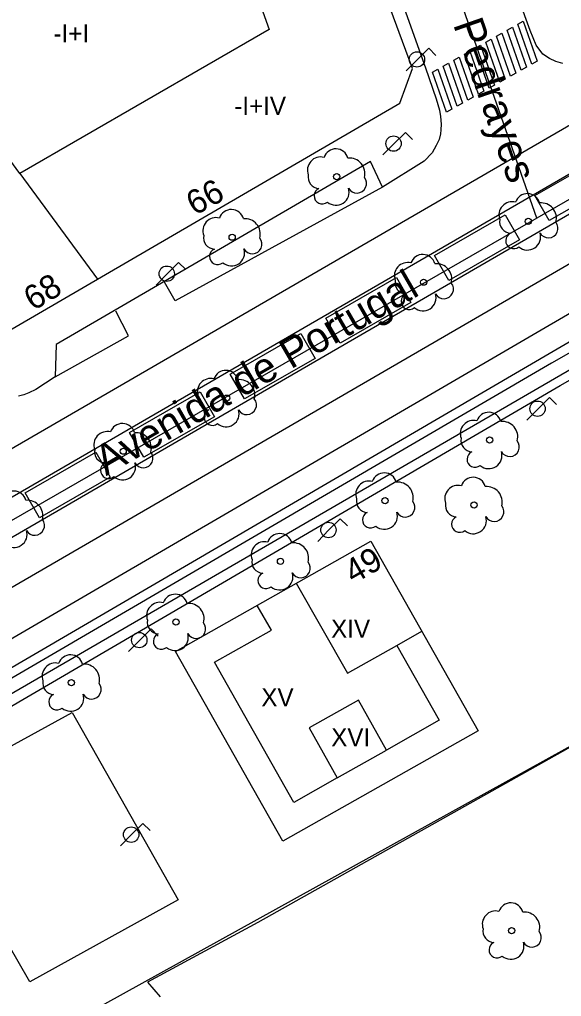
# Model space of a CAD drawing. Extents: x 282771 to 285132, y 4823109 to 4825496.
# Drawn here: x 283898.3 to 283943.2, y 4823796.3 to 4823877.3 of the extents above; entities that cross this region are included whole.
import ezdxf

# ---------------------------------------------------------------- set-up
doc = ezdxf.new("R2010")
doc.units = 0
for name, color, linetype in [('ACERA-BORDILLO', 7, 'Continuous'), ('ARBOL', 7, 'Continuous'), ('BORDILLO', 7, 'Continuous'), ('CALLE-EJE', 7, 'Continuous'), ('CALLE-TEXTO', 7, 'Continuous'), ('CARRIL-BICI-AREA', 7, 'Continuous'), ('CARRIL-BICI-EJE', 7, 'Continuous'), ('EDIFICIO', 7, 'Continuous'), ('FAROLA', 7, 'Continuous'), ('INTERIOR-EDIFICIO', 7, 'Continuous'), ('MEDIANERA', 7, 'Continuous'), ('NUM-PORTAL', 7, 'Continuous'), ('PARQUE-JARDIN-AREA', 7, 'Continuous'), ('PASO-PEATONES', 7, 'Continuous'), ('SENAL-VIARIA', 7, 'Continuous'), ('TXT-ALTURA-EDIFICIO', 7, 'Continuous'), ('ZONA-VERDE', 7, 'Continuous')]:
    doc.layers.add(name, color=color, linetype=linetype)

msp = doc.modelspace()

# ---------------------------------------------------------------- linework, layer by layer
at = {"layer": 'ACERA-BORDILLO'}
for points in [[(283943.266, 4823873.645), (283942.694, 4823873.807), (283942.166, 4823874.071), (283941.623, 4823874.423), (283941.066, 4823875.171), (283940.562, 4823876.389), (283929.045, 4823908.165)], [(283919.81, 4823907.166), (283931.9, 4823873.296), (283932.771, 4823870.725), (283933.064, 4823869.792), (283933.144, 4823869.258), (283933.188, 4823868.612), (283933.173, 4823868.158), (283933.144, 4823867.835), (283933.027, 4823867.351), (283932.792, 4823866.866), (283932.455, 4823866.25), (283931.799, 4823865.546), (283928.334, 4823863.415), (283927.333, 4823865.52), (283901.317, 4823850.378), (283901.214, 4823847.693), (283899.612, 4823846.631), (283899.038, 4823846.351), (283898.626, 4823846.199), (283898.193, 4823846.081)], [(283973.995, 4823868.214), (283865.433, 4823804.805), (283864.378, 4823806.623), (283854.997, 4823801.181), (283854.694, 4823800.986), (283854.097, 4823800.562), (283853.525, 4823800.07), (283852.988, 4823799.511), (283852.609, 4823799.054), (283852.264, 4823798.56), (283851.958, 4823798.032), (283851.686, 4823797.479), (283851.461, 4823796.902), (283851.227, 4823796.107)]]:
    msp.add_lwpolyline(points, dxfattribs=at)
at = {"layer": 'ARBOL'}
for centre in [(283924.544, 4823864.281), (283940.41, 4823860.571), (283915.883, 4823859.255), (283931.745, 4823855.532), (283915.429, 4823845.925), (283937.207, 4823842.456), (283906.857, 4823841.528), (283928.547, 4823837.431), (283935.92, 4823837.066), (283919.886, 4823832.405), (283911.225, 4823827.38), (283902.565, 4823822.355), (283939.03, 4823801.807)]:
    msp.add_circle(centre, 0.255, dxfattribs=at)
for centre, radius, start, end in [((283924.474, 4823865.541), 1.038, 15.64228, 161.38435), ((283923.214, 4823864.811), 1.097, 75.4318, 200.55608), ((283925.604, 4823864.541), 1.272, 345.03273, 95.79925), ((283923.104, 4823864.241), 0.935, 168.59898, 268.13236), ((283926.214, 4823863.711), 0.797, 208.96246, 38.99103), ((283923.344, 4823862.691), 0.672, 113.73672, 309.4725), ((283924.484, 4823862.991), 1.086, 228.95447, 17.92796), ((283940.34, 4823861.831), 1.038, 15.64228, 161.38435), ((283939.08, 4823861.101), 1.097, 75.4318, 200.55608), ((283941.47, 4823860.831), 1.272, 345.03273, 95.79925), ((283914.553, 4823859.785), 1.097, 75.4318, 200.55608), ((283915.813, 4823860.515), 1.038, 15.64228, 161.38435), ((283916.943, 4823859.515), 1.272, 345.03273, 95.79925), ((283938.97, 4823860.531), 0.935, 168.59898, 268.13236), ((283942.08, 4823860.001), 0.797, 208.96246, 38.99103), ((283914.443, 4823859.215), 0.935, 168.59898, 268.13236), ((283939.21, 4823858.981), 0.672, 113.73672, 309.4725), ((283940.35, 4823859.281), 1.086, 228.95447, 17.92796), ((283917.553, 4823858.685), 0.797, 208.96246, 38.99103), ((283914.683, 4823857.665), 0.672, 113.73672, 309.4725), ((283915.823, 4823857.965), 1.086, 228.95447, 17.92796), ((283931.675, 4823856.792), 1.038, 15.64228, 161.38435), ((283930.416, 4823856.062), 1.097, 75.4318, 200.55608), ((283932.805, 4823855.792), 1.272, 345.03273, 95.79925), ((283930.306, 4823855.492), 0.935, 168.59898, 268.13236), ((283933.415, 4823854.962), 0.797, 208.96246, 38.99103), ((283930.546, 4823853.942), 0.672, 113.73672, 309.4725), ((283931.685, 4823854.242), 1.086, 228.95447, 17.92796), ((283915.359, 4823847.185), 1.038, 15.64228, 161.38435), ((283914.099, 4823846.455), 1.097, 75.4318, 200.55608), ((283916.489, 4823846.185), 1.272, 345.03273, 95.79925), ((283913.989, 4823845.885), 0.935, 168.59898, 268.13236), ((283917.099, 4823845.355), 0.797, 208.96246, 38.99103), ((283914.229, 4823844.335), 0.672, 113.73672, 309.4725), ((283915.369, 4823844.635), 1.086, 228.95447, 17.92796), ((283937.137, 4823843.716), 1.038, 15.64228, 161.38435), ((283935.877, 4823842.986), 1.097, 75.4318, 200.55608), ((283938.267, 4823842.716), 1.272, 345.03273, 95.79925), ((283905.527, 4823842.058), 1.097, 75.4318, 200.55608), ((283906.787, 4823842.788), 1.038, 15.64228, 161.38435), ((283907.917, 4823841.788), 1.272, 345.03273, 95.79925), ((283935.767, 4823842.416), 0.935, 168.59898, 268.13236), ((283938.877, 4823841.886), 0.797, 208.96246, 38.99103), ((283905.417, 4823841.488), 0.935, 168.59898, 268.13236), ((283908.527, 4823840.958), 0.797, 208.96246, 38.99103), ((283936.007, 4823840.866), 0.672, 113.73672, 309.4725), ((283937.147, 4823841.166), 1.086, 228.95447, 17.92796), ((283905.657, 4823839.938), 0.672, 113.73672, 309.4725), ((283906.797, 4823840.238), 1.086, 228.95447, 17.92796), ((283927.217, 4823837.961), 1.097, 75.4318, 200.55608), ((283928.477, 4823838.691), 1.038, 15.64228, 161.38435), ((283935.85, 4823838.326), 1.038, 15.64228, 161.38435), ((283897.802, 4823837.187), 1.038, 15.64228, 161.38435), ((283929.607, 4823837.691), 1.272, 345.03273, 95.79925), ((283934.59, 4823837.596), 1.097, 75.4318, 200.55608), ((283936.98, 4823837.326), 1.272, 345.03273, 95.79925), ((283898.932, 4823836.187), 1.272, 345.03273, 95.79925), ((283927.107, 4823837.391), 0.935, 168.59898, 268.13236), ((283930.217, 4823836.861), 0.797, 208.96246, 38.99103), ((283934.48, 4823837.026), 0.935, 168.59898, 268.13236), ((283937.59, 4823836.496), 0.797, 208.96246, 38.99103), ((283899.542, 4823835.357), 0.797, 208.96246, 38.99103), ((283927.347, 4823835.841), 0.672, 113.73672, 309.4725), ((283928.487, 4823836.141), 1.086, 228.95447, 17.92796), ((283934.72, 4823835.476), 0.672, 113.73672, 309.4725), ((283935.86, 4823835.776), 1.086, 228.95447, 17.92796), ((283897.812, 4823834.637), 1.086, 228.95447, 17.92796), ((283919.816, 4823833.665), 1.038, 15.64228, 161.38435), ((283918.556, 4823832.935), 1.097, 75.4318, 200.55608), ((283920.946, 4823832.665), 1.272, 345.03273, 95.79925), ((283918.446, 4823832.365), 0.935, 168.59898, 268.13236), ((283921.556, 4823831.835), 0.797, 208.96246, 38.99103), ((283918.686, 4823830.815), 0.672, 113.73672, 309.4725), ((283919.826, 4823831.115), 1.086, 228.95447, 17.92796), ((283911.155, 4823828.64), 1.038, 15.64228, 161.38435), ((283909.895, 4823827.91), 1.097, 75.4318, 200.55608), ((283912.285, 4823827.64), 1.272, 345.03273, 95.79925), ((283909.785, 4823827.34), 0.935, 168.59898, 268.13236), ((283912.895, 4823826.81), 0.797, 208.96246, 38.99103), ((283910.025, 4823825.79), 0.672, 113.73672, 309.4725), ((283911.165, 4823826.09), 1.086, 228.95447, 17.92796), ((283902.495, 4823823.615), 1.038, 15.64228, 161.38435), ((283901.235, 4823822.885), 1.097, 75.4318, 200.55608), ((283903.625, 4823822.615), 1.272, 345.03273, 95.79925), ((283901.125, 4823822.315), 0.935, 168.59898, 268.13236), ((283904.235, 4823821.785), 0.797, 208.96246, 38.99103), ((283901.365, 4823820.765), 0.672, 113.73672, 309.4725), ((283902.505, 4823821.065), 1.086, 228.95447, 17.92796), ((283937.7, 4823802.337), 1.097, 75.4318, 200.55608), ((283938.96, 4823803.067), 1.038, 15.64228, 161.38435), ((283940.09, 4823802.067), 1.272, 345.03273, 95.79925), ((283937.59, 4823801.767), 0.935, 168.59898, 268.13236), ((283940.7, 4823801.237), 0.797, 208.96246, 38.99103), ((283937.83, 4823800.217), 0.672, 113.73672, 309.4725), ((283938.97, 4823800.517), 1.086, 228.95447, 17.92796)]:
    msp.add_arc(centre, radius, start, end, dxfattribs=at)
at = {"layer": 'BORDILLO'}
for points in [[(283846.688, 4823808.162), (283908.985, 4823844.308), (283971.283, 4823880.454), (283978.642, 4823884.649), (283980.691, 4823885.943), (283981.03, 4823886.17), (283981.359, 4823886.413), (283981.688, 4823886.657), (283982.004, 4823886.917), (283982.32, 4823887.176), (283982.926, 4823887.725)], [(283982.926, 4823887.725), (283983.613, 4823886.326), (283984.122, 4823885.419), (283984.959, 4823884.104), (283983.786, 4823883.787), (283982.069, 4823883.163), (283980.961, 4823882.663), (283980.415, 4823882.396), (283976.204, 4823879.953), (283972.74, 4823877.943), (283910.442, 4823841.796), (283848.145, 4823805.65)]]:
    msp.add_lwpolyline(points, dxfattribs=at)
at = {"layer": 'CALLE-EJE'}
for points in [[(283941.119, 4823860.834), (283923.407, 4823911.333)], [(283999.968, 4823897.759), (283984.515, 4823885.884), (283941.119, 4823860.834)], [(283941.119, 4823860.834), (283896.64, 4823835.235)]]:
    msp.add_lwpolyline(points, dxfattribs=at)
at = {"layer": 'CARRIL-BICI-AREA'}
for points in [[(283979.119, 4823869.839), (283942.341, 4823848.835), (283851.117, 4823795.568)], [(283851.073, 4823793.227), (283943.04, 4823846.97), (283980.124, 4823868.107)]]:
    msp.add_lwpolyline(points, dxfattribs=at)
at = {"layer": 'CARRIL-BICI-EJE'}
msp.add_lwpolyline([(283840.159, 4823788.035), (283860.751, 4823800.066), (283979.278, 4823868.842), (283980.637, 4823869.56), (283981.848, 4823869.8), (283982.953, 4823869.693), (283983.766, 4823869.453), (283984.591, 4823869.027), (283985.363, 4823868.508), (283985.936, 4823867.948), (283986.588, 4823867.149), (283987.387, 4823865.764), (283992.406, 4823856.989), (283993.431, 4823855.8), (283994.62, 4823855.031), (283995.971, 4823854.635), (283997.415, 4823854.635), (283998.767, 4823854.938)], dxfattribs=at)
at = {"layer": 'EDIFICIO'}
for points in [[(283930.818, 4823873.245), (283918.819, 4823905.723)], [(283896.115, 4823850.785), (283929.782, 4823870.364), (283930.818, 4823873.245)], [(283911.2, 4823824.936), (283927.36, 4823834.076), (283936.25, 4823818.356), (283920.09, 4823809.217), (283911.2, 4823824.936)]]:
    msp.add_lwpolyline(points, dxfattribs=at)
at = {"layer": 'FAROLA'}
for p, q in [((283932.167, 4823874.916), (283931.227, 4823873.986)), ((283932.757, 4823874.326), (283932.167, 4823874.916)), ((283931.227, 4823873.986), (283930.297, 4823873.046)), ((283930.231, 4823867.944), (283929.291, 4823867.014)), ((283930.821, 4823867.354), (283930.231, 4823867.944)), ((283929.291, 4823867.014), (283928.361, 4823866.074)), ((283911.445, 4823857.165), (283910.505, 4823856.235)), ((283912.035, 4823856.575), (283911.445, 4823857.165)), ((283910.505, 4823856.235), (283909.575, 4823855.295)), ((283942.158, 4823845.979), (283941.218, 4823845.049)), ((283942.748, 4823845.389), (283942.158, 4823845.979)), ((283941.218, 4823845.049), (283940.288, 4823844.109)), ((283924.836, 4823835.929), (283923.896, 4823834.999)), ((283925.426, 4823835.339), (283924.836, 4823835.929)), ((283923.896, 4823834.999), (283922.966, 4823834.059)), ((283909.168, 4823826.805), (283908.228, 4823825.875)), ((283909.758, 4823826.215), (283909.168, 4823826.805)), ((283908.228, 4823825.875), (283907.298, 4823824.935)), ((283908.496, 4823810.687), (283907.556, 4823809.757)), ((283909.086, 4823810.097), (283908.496, 4823810.687)), ((283907.556, 4823809.757), (283906.626, 4823808.817))]:
    msp.add_line(p, q, dxfattribs=at)
for centre in [(283931.187, 4823873.986), (283929.251, 4823867.014), (283910.465, 4823856.235), (283941.178, 4823845.049), (283923.856, 4823834.999), (283908.188, 4823825.875), (283907.516, 4823809.757)]:
    msp.add_circle(centre, 0.637, dxfattribs=at)
at = {"layer": 'INTERIOR-EDIFICIO'}
for points in [[(283898.295, 4823864.535), (283888.315, 4823878.135), (283911.177, 4823898.178)], [(283911.177, 4823898.178), (283918.95, 4823876.467)], [(283918.95, 4823876.467), (283898.295, 4823864.535)]]:
    msp.add_lwpolyline(points, dxfattribs=at)
at = {"layer": 'MEDIANERA'}
for points in [[(283898.295, 4823864.535), (283904.721, 4823855.79)], [(283921.18, 4823830.586), (283925.43, 4823823.126), (283929.52, 4823825.436)], [(283924.59, 4823814.466), (283920.98, 4823812.427), (283914.41, 4823824.036), (283919.13, 4823826.706), (283917.96, 4823828.756)], [(283929.52, 4823825.436), (283931.58, 4823826.606)], [(283929.52, 4823825.436), (283933.03, 4823819.246), (283928.66, 4823816.766)], [(283928.66, 4823816.766), (283926.34, 4823820.906), (283922.26, 4823818.606), (283924.59, 4823814.466)], [(283924.59, 4823814.466), (283928.66, 4823816.766)]]:
    msp.add_lwpolyline(points, dxfattribs=at)
at = {"layer": 'PARQUE-JARDIN-AREA'}
msp.add_lwpolyline([(283897.344, 4823791.315), (283954.505, 4823822.966), (283993.905, 4823845.086), (284006.275, 4823852.286), (284060.894, 4823760.846), (284064.724, 4823754.436), (284094.083, 4823705.346), (284071.403, 4823692.625), (284054.033, 4823682.885), (284044.203, 4823700.165), (284034.404, 4823717.395), (284023.134, 4823737.225), (284000.474, 4823724.325), (283973.883, 4823709.194), (283923.768, 4823680.665), (283920.428, 4823686.59), (283912.522, 4823699.468), (283936.689, 4823713.41), (283918.951, 4823744.095), (283923.637, 4823746.196)], close=True, dxfattribs=at)
at = {"layer": 'PASO-PEATONES'}
for points in [[(283939.993, 4823877.163), (283941.159, 4823873.852), (283940.717, 4823873.603), (283939.55, 4823876.914)], [(283939.108, 4823876.666), (283940.274, 4823873.355), (283939.831, 4823873.107), (283938.665, 4823876.418)], [(283937.337, 4823875.673), (283938.503, 4823872.362), (283938.061, 4823872.113), (283936.895, 4823875.425)], [(283938.222, 4823876.17), (283939.389, 4823872.858), (283938.946, 4823872.61), (283937.78, 4823875.921)], [(283935.566, 4823874.68), (283936.733, 4823871.368), (283936.29, 4823871.12), (283935.124, 4823874.431)], [(283936.452, 4823875.176), (283937.618, 4823871.865), (283937.175, 4823871.617), (283936.009, 4823874.928)], [(283934.681, 4823874.183), (283935.847, 4823870.872), (283935.405, 4823870.624), (283934.239, 4823873.935)], [(283932.911, 4823873.19), (283934.077, 4823869.879), (283933.634, 4823869.63), (283932.468, 4823872.942)], [(283933.796, 4823873.686), (283934.962, 4823870.375), (283934.519, 4823870.127), (283933.353, 4823873.438)]]:
    msp.add_lwpolyline(points, close=True, dxfattribs=at)
at = {"layer": 'SENAL-VIARIA'}
for points in [[(283968.157, 4823882.661), (283857.412, 4823818.404)], [(283862.255, 4823809.754), (283973.001, 4823874.011)], [(283974.123, 4823870.576), (283864.378, 4823806.623)], [(283928.334, 4823863.415), (283911.152, 4823853.98), (283910.287, 4823855.521)], [(283901.214, 4823847.693), (283907.286, 4823851.084), (283906.246, 4823853.135)]]:
    msp.add_lwpolyline(points, dxfattribs=at)
at = {"layer": 'ZONA-VERDE'}
for p, q in [((283940.965, 4823862.711), (283946.812, 4823866.071)), ((283948.001, 4823864.002), (283942.154, 4823860.642)), ((283942.154, 4823860.642), (283940.965, 4823862.711)), ((283932.653, 4823857.746), (283938.501, 4823861.107)), ((283938.501, 4823861.107), (283939.69, 4823859.038)), ((283939.69, 4823859.038), (283933.842, 4823855.678)), ((283933.842, 4823855.678), (283932.653, 4823857.746)), ((283923.644, 4823852.547), (283929.492, 4823855.908)), ((283929.492, 4823855.908), (283930.681, 4823853.839)), ((283930.681, 4823853.839), (283924.833, 4823850.479)), ((283924.833, 4823850.479), (283923.644, 4823852.547)), ((283915.711, 4823847.924), (283921.559, 4823851.284)), ((283921.559, 4823851.284), (283922.748, 4823849.215)), ((283922.748, 4823849.215), (283916.9, 4823845.855)), ((283916.9, 4823845.855), (283915.711, 4823847.924)), ((283907.387, 4823843.088), (283913.235, 4823846.449)), ((283913.235, 4823846.449), (283914.424, 4823844.38)), ((283914.424, 4823844.38), (283908.576, 4823841.02)), ((283908.576, 4823841.02), (283907.387, 4823843.088)), ((283898.742, 4823838.079), (283904.59, 4823841.439)), ((283904.59, 4823841.439), (283905.778, 4823839.37)), ((283905.778, 4823839.37), (283899.931, 4823836.01)), ((283899.931, 4823836.01), (283898.742, 4823838.079)), ((283890.194, 4823813.075), (283902.634, 4823819.885)), ((283902.634, 4823819.885), (283911.404, 4823804.365)), ((283899.124, 4823797.555), (283890.194, 4823813.075)), ((283911.404, 4823804.365), (283899.124, 4823797.555))]:
    msp.add_line(p, q, dxfattribs=at)
msp.add_lwpolyline([(283993.909, 4823845.098), (283968.72, 4823830.936), (283965.64, 4823829.236), (283954.51, 4823822.976), (283918, 4823802.467), (283908.878, 4823797.53), (283909.928, 4823796.329)], dxfattribs=at)

# ---------------------------------------------------------------- texts
at = {"layer": 'CALLE-TEXTO'}
for s, rotation, p in [('Calle Matemático Pedrayes', 289.32762, (283925.306, 4823902.142)), ('Avenida de Portugal', 29.99547, (283905.437, 4823839.455))]:
    msp.add_text(s, height=2.5, rotation=rotation, dxfattribs=at).set_placement(p)
at = {"layer": 'NUM-PORTAL'}
for s, rotation, p in [('66', 28.40488, (283912.781, 4823861.021)), ('68', 31.35739, (283899.409, 4823853.116)), ('49', 29.84004, (283925.926, 4823830.488))]:
    msp.add_text(s, height=2, rotation=rotation, dxfattribs=at).set_placement(p)
at = {"layer": 'TXT-ALTURA-EDIFICIO'}
for s, p in [('-I+I', (283901.08, 4823875.393)), ('-I+IV', (283916.052, 4823869.396)), ('XIV', (283924.076, 4823826.066)), ('XV', (283918.297, 4823820.386)), ('XVI', (283924.086, 4823817.076))]:
    msp.add_text(s, height=1.5, rotation=0.00004, dxfattribs=at).set_placement(p)

doc.saveas('drawing.dxf')
